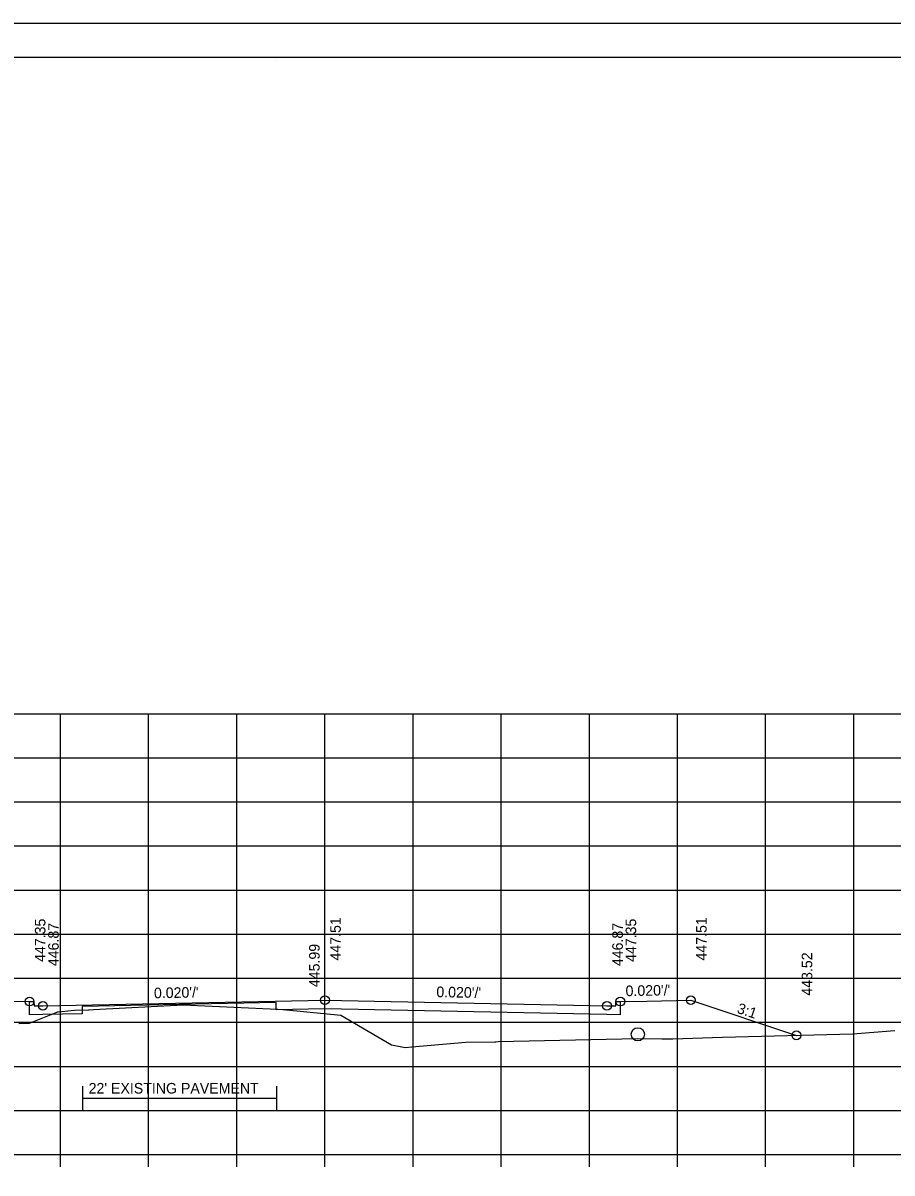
# Model space of a CAD drawing. Extents: x 1538688 to 1540766, y 656250 to 671912.
# Drawn here: x 1538823.9 to 1538922.5, y 667514.4 to 667644.8 of the extents above; entities that cross this region are included whole.
import ezdxf

# ---------------------------------------------------------------- set-up
doc = ezdxf.new("R2010")
doc.units = 0
for name, color, linetype in [('18', 7, 'Continuous'), ('20', 7, 'Continuous'), ('22', 7, 'Continuous'), ('26', 7, 'Continuous'), ('39', 7, 'Continuous'), ('41', 7, 'Continuous'), ('42', 7, 'Continuous'), ('7', 7, 'Continuous'), ('Borings', 7, 'Continuous'), ('RipRap', 7, 'Continuous'), ('Wall Heights', 7, 'Continuous')]:
    doc.layers.add(name, color=color, linetype=linetype)

msp = doc.modelspace()

# ---------------------------------------------------------------- linework, layer by layer
at = {"layer": '18'}
msp.add_lwpolyline([(1538823.46, 667531.32), (1538824.65, 667531.38), (1538827.7, 667532.58), (1538827.85, 667532.64), (1538827.92, 667532.65), (1538829.78, 667532.82), (1538831.37, 667532.89), (1538831.43, 667532.89), (1538831.93, 667532.92), (1538842.09, 667533.43), (1538851.98, 667532.98), (1538852.85, 667532.94), (1538853.41, 667532.9), (1538853.44, 667532.9), (1538853.81, 667532.87), (1538859.97, 667532.27), (1538860.42, 667532.01), (1538865.74, 667528.92), (1538867.1, 667528.63), (1538867.31, 667528.59), (1538868.03, 667528.66), (1538874.15, 667529.22), (1538877.46, 667529.26), (1538877.58, 667529.26), (1538877.82, 667529.27), (1538893.61, 667529.61), (1538896.39, 667529.6), (1538897.64, 667529.6), (1538903.29, 667529.76), (1538918.07, 667530.14), (1538922.84, 667530.54)], dxfattribs=at)
at = {"layer": '20'}
msp.add_lwpolyline([(1538800.21, 667538.4), (1538815.08, 667533.44), (1538816.67, 667533.97), (1538821.67, 667533.87), (1538824.67, 667533.81), (1538825.17, 667533.81), (1538825.18, 667533.31), (1538826.18, 667533.33), (1538858.18, 667533.97), (1538890.18, 667533.33), (1538891.18, 667533.31), (1538891.19, 667533.81), (1538891.69, 667533.81), (1538894.69, 667533.87), (1538899.69, 667533.97), (1538911.67, 667529.98)], dxfattribs=at)
at = {"layer": '22'}
for p, q in [((1538718.18, 667566.46), (1538998.18, 667566.46)), ((1538718.18, 667566.46), (1538998.18, 667566.46)), ((1538828.18, 667516.46), (1538828.18, 667566.46)), ((1538828.18, 667516.46), (1538828.18, 667566.46)), ((1538838.18, 667516.46), (1538838.18, 667566.46)), ((1538838.18, 667516.46), (1538838.18, 667566.46)), ((1538848.18, 667516.46), (1538848.18, 667566.46)), ((1538848.18, 667516.46), (1538848.18, 667566.46)), ((1538858.18, 667516.46), (1538858.18, 667566.46)), ((1538858.18, 667516.46), (1538858.18, 667566.46)), ((1538868.18, 667516.46), (1538868.18, 667566.46)), ((1538868.18, 667516.46), (1538868.18, 667566.46)), ((1538878.18, 667516.46), (1538878.18, 667566.46)), ((1538878.18, 667516.46), (1538878.18, 667566.46)), ((1538888.18, 667516.46), (1538888.18, 667566.46)), ((1538888.18, 667516.46), (1538888.18, 667566.46)), ((1538898.18, 667516.46), (1538898.18, 667566.46)), ((1538898.18, 667516.46), (1538898.18, 667566.46)), ((1538908.18, 667516.46), (1538908.18, 667566.46)), ((1538908.18, 667516.46), (1538908.18, 667566.46)), ((1538918.18, 667516.46), (1538918.18, 667566.46)), ((1538918.18, 667516.46), (1538918.18, 667566.46)), ((1538718.18, 667561.46), (1538998.18, 667561.46)), ((1538718.18, 667561.46), (1538998.18, 667561.46)), ((1538718.18, 667556.46), (1538998.18, 667556.46)), ((1538718.18, 667556.46), (1538998.18, 667556.46)), ((1538718.18, 667551.46), (1538998.18, 667551.46)), ((1538718.18, 667551.46), (1538998.18, 667551.46)), ((1538718.18, 667546.46), (1538998.18, 667546.46)), ((1538718.18, 667546.46), (1538998.18, 667546.46)), ((1538718.18, 667541.46), (1538998.18, 667541.46)), ((1538718.18, 667541.46), (1538998.18, 667541.46)), ((1538718.18, 667536.46), (1538998.18, 667536.46)), ((1538718.18, 667536.46), (1538998.18, 667536.46)), ((1538718.18, 667531.46), (1538998.18, 667531.46)), ((1538718.18, 667531.46), (1538998.18, 667531.46)), ((1538718.18, 667526.46), (1538998.18, 667526.46)), ((1538718.18, 667526.46), (1538998.18, 667526.46)), ((1538718.18, 667521.46), (1538998.18, 667521.46)), ((1538718.18, 667521.46), (1538998.18, 667521.46)), ((1538718.18, 667516.46), (1538998.18, 667516.46)), ((1538718.18, 667516.46), (1538998.18, 667516.46))]:
    msp.add_line(p, q, dxfattribs=at)
at = {"layer": '26'}
msp.add_line((1538687.78, 667644.81), (1539021.11, 667644.81), dxfattribs=at)
msp.add_lwpolyline([(1538687.77, 667644.81), (1539021.11, 667644.81), (1539021.11, 667431.47), (1538687.77, 667431.47)], close=True, dxfattribs=at)
for centre in [(1538824.67, 667533.81), (1538858.18, 667533.97), (1538891.69, 667533.81), (1538899.69, 667533.97), (1538826.18, 667533.33), (1538890.18, 667533.33), (1538911.67, 667529.98)]:
    msp.add_circle(centre, 0.5, dxfattribs=at)
at = {"layer": '39'}
msp.add_circle((1538893.68, 667530.1), 0.75, dxfattribs=at)
at = {"layer": '7'}
for p, q in [((1538830.67, 667524.2), (1538830.67, 667521.45)), ((1538852.67, 667524.2), (1538852.67, 667521.45)), ((1538852.67, 667522.82), (1538830.67, 667522.82))]:
    msp.add_line(p, q, dxfattribs=at)
at = {"layer": 'Borings'}
for p, q in [((1538718.18, 667516.46), (1538998.18, 667516.46)), ((1538828.18, 667515.06), (1538828.18, 667516.46)), ((1538838.18, 667515.06), (1538838.18, 667516.46)), ((1538848.18, 667515.06), (1538848.18, 667516.46)), ((1538858.18, 667515.06), (1538858.18, 667516.46)), ((1538868.18, 667515.06), (1538868.18, 667516.46)), ((1538878.18, 667515.06), (1538878.18, 667516.46)), ((1538888.18, 667515.06), (1538888.18, 667516.46)), ((1538898.18, 667515.06), (1538898.18, 667516.46)), ((1538908.18, 667515.06), (1538908.18, 667516.46)), ((1538918.18, 667515.06), (1538918.18, 667516.46))]:
    msp.add_line(p, q, dxfattribs=at)
at = {"layer": 'RipRap'}
for p, q in [((1538700.18, 667640.92), (1539016.36, 667640.92)), ((1538852.7, 667640.66), (1538852.7, 667640.66)), ((1538852.7, 667640.66), (1538852.7, 667640.66))]:
    msp.add_line(p, q, dxfattribs=at)
at = {"layer": 'Wall Heights'}
msp.add_lwpolyline([(1538891.69, 667533.81), (1538891.69, 667532.31), (1538890.18, 667532.33), (1538858.18, 667532.97), (1538852.63, 667532.86), (1538852.63, 667533.69), (1538830.63, 667533.25), (1538830.63, 667532.42), (1538826.18, 667532.33), (1538824.67, 667532.31), (1538824.67, 667533.81)], dxfattribs=at)

# ---------------------------------------------------------------- texts
at = {"layer": '41'}
for s, p in [('447.35', (1538826.47, 667538.31)), ('447.51', (1538859.98, 667538.47)), ('447.35', (1538893.49, 667538.31)), ('447.51', (1538901.49, 667538.47)), ('446.87', (1538827.98, 667537.83)), ('446.87', (1538891.98, 667537.83)), ('445.99', (1538857.58, 667535.45)), ('443.52', (1538913.47, 667534.48))]:
    msp.add_text(s, height=1.2, rotation=90, dxfattribs=at).set_placement(p)
at = {"layer": '42'}
for s, rotation, p in [("0.020'/'", 1.1458, (1538838.79, 667534.18)), ("0.020'/'", 358.8542, (1538870.81, 667534.32)), ("0.020'/'", 1.1458, (1538892.3, 667534.42)), ('3:1', 341.5651, (1538904.84, 667532.55))]:
    msp.add_text(s, height=1.2, rotation=rotation, dxfattribs=at).set_placement(p)
at = {"layer": '7'}
msp.add_text("22' EXISTING PAVEMENT", height=1.2, dxfattribs=at).set_placement((1538831.37, 667523.38))

doc.saveas('drawing.dxf')
